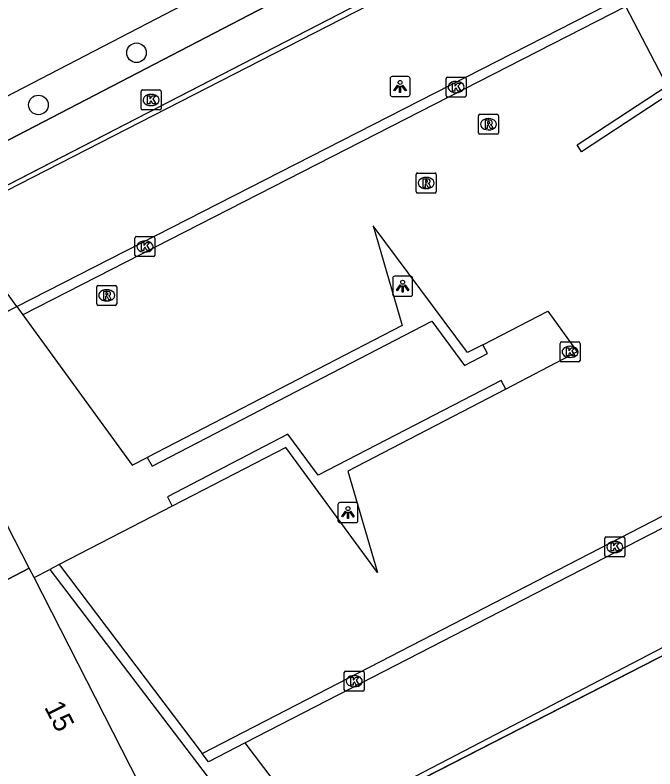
# Model space of a CAD drawing. Extents: x 158838 to 160074, y 386376 to 387776.
# Drawn here: x 159688.3 to 159720.26, y 387445.51 to 387483.15 of the extents above; entities that cross this region are included whole.
import ezdxf

# ---------------------------------------------------------------- set-up
doc = ezdxf.new("R2010")
doc.units = 0
for name, color, linetype in [('IMGEO_Boom', 7, 'Continuous'), ('IMGEO_Groenvoorziening', 7, 'Continuous'), ('IMGEO_Hek', 7, 'Continuous'), ('IMGEO_Kolk', 7, 'Continuous'), ('IMGEO_Lichtpunt', 7, 'Continuous'), ('IMGEO_Pand', 7, 'Continuous'), ('IMGEO_Pand_nummerreeks', 7, 'Continuous'), ('IMGEO_Pand_overbouw', 7, 'Continuous'), ('IMGEO_Parkeervlak_gesloten', 7, 'Continuous'), ('IMGEO_Parkeervlak_open', 7, 'Continuous'), ('IMGEO_Rijbaan_lokaal_gesloten', 7, 'Continuous'), ('IMGEO_Rijbaan_lokaal_open', 7, 'Continuous'), ('IMGEO_Rioolput', 7, 'Continuous'), ('IMGEO_Voetpad_open', 7, 'Continuous')]:
    doc.layers.add(name, color=color, linetype=linetype)

msp = doc.modelspace()

# ---------------------------------------------------------------- linework, layer by layer
at = {"layer": 'IMGEO_Boom'}
for centre in [(159694.366, 387481.268), (159689.468, 387478.662)]:
    msp.add_circle(centre, 0.489, dxfattribs=at)
at = {"layer": 'IMGEO_Groenvoorziening'}
for points in [[(159719.646, 387493.39), (159628.525, 387446.043)], [(159718.91, 387484.265), (159716.148, 387489.228), (159681.006, 387471.095)], [(159697.337, 387439.219), (159732.619, 387457.296), (159721.08, 387479.72)]]:
    msp.add_lwpolyline(points, dxfattribs=at)
at = {"layer": 'IMGEO_Hek'}
for points in [[(159628.525, 387446.043), (159719.646, 387493.39)], [(159718.91, 387484.265), (159716.148, 387489.228), (159684.852, 387473.081), (159681.006, 387471.095)], [(159721.08, 387479.72), (159732.619, 387457.296), (159701.198, 387441.197), (159697.337, 387439.219)]]:
    msp.add_lwpolyline(points, dxfattribs=at)
at = {"layer": 'IMGEO_Kolk'}
for p, q in [((159709.826, 387479.129), (159709.826, 387479.981)), ((159709.901, 387480.055), (159710.753, 387480.055)), ((159710.827, 387479.981), (159710.827, 387479.129)), ((159710.314, 387479.835), (159710.339, 387479.835)), ((159694.594, 387478.485), (159694.594, 387479.337)), ((159694.669, 387479.411), (159695.521, 387479.411)), ((159695.082, 387479.191), (159695.107, 387479.191)), ((159695.595, 387479.337), (159695.595, 387478.485)), ((159710.337, 387479.275), (159710.312, 387479.275)), ((159710.753, 387479.055), (159709.901, 387479.055)), ((159695.521, 387478.411), (159694.669, 387478.411)), ((159695.105, 387478.631), (159695.08, 387478.631)), ((159694.288, 387471.166), (159694.288, 387472.018)), ((159694.363, 387472.092), (159695.215, 387472.092)), ((159695.289, 387472.018), (159695.289, 387471.166)), ((159694.776, 387471.872), (159694.801, 387471.872)), ((159694.799, 387471.312), (159694.774, 387471.312)), ((159695.215, 387471.092), (159694.363, 387471.092)), ((159715.516, 387465.905), (159715.516, 387466.757)), ((159715.591, 387466.831), (159716.443, 387466.831)), ((159716.517, 387466.757), (159716.517, 387465.905)), ((159716.004, 387466.611), (159716.029, 387466.611)), ((159716.027, 387466.051), (159716.002, 387466.051)), ((159716.443, 387465.831), (159715.591, 387465.831)), ((159717.751, 387456.165), (159717.751, 387457.017)), ((159717.826, 387457.091), (159718.678, 387457.091)), ((159718.752, 387457.017), (159718.752, 387456.165)), ((159718.239, 387456.871), (159718.264, 387456.871)), ((159718.262, 387456.311), (159718.237, 387456.311)), ((159718.678, 387456.091), (159717.826, 387456.091)), ((159704.741, 387449.463), (159704.741, 387450.315)), ((159704.816, 387450.389), (159705.668, 387450.389)), ((159705.229, 387450.169), (159705.254, 387450.169)), ((159705.742, 387450.315), (159705.742, 387449.463)), ((159705.668, 387449.389), (159704.816, 387449.389)), ((159705.252, 387449.609), (159705.227, 387449.609))]:
    msp.add_line(p, q, dxfattribs=at)
for points in [[(159709.826, 387479.129), (159709.826, 387479.981)], [(159709.901, 387480.055), (159710.753, 387480.055)], [(159710.827, 387479.981), (159710.827, 387479.129)], [(159710.147, 387479.755), (159710.27, 387479.755), (159710.27, 387479.604), (159710.4, 387479.755), (159710.564, 387479.755), (159710.418, 387479.604), (159710.571, 387479.355), (159710.419, 387479.355), (159710.334, 387479.519), (159710.27, 387479.452), (159710.27, 387479.355), (159710.147, 387479.355), (159710.147, 387479.755)], [(159694.594, 387478.485), (159694.594, 387479.337)], [(159694.669, 387479.411), (159695.521, 387479.411)], [(159694.915, 387479.111), (159695.038, 387479.111), (159695.038, 387478.96), (159695.168, 387479.111), (159695.332, 387479.111), (159695.186, 387478.96), (159695.339, 387478.711), (159695.187, 387478.711), (159695.102, 387478.875), (159695.038, 387478.808), (159695.038, 387478.711), (159694.915, 387478.711), (159694.915, 387479.111)], [(159695.595, 387479.337), (159695.595, 387478.485)], [(159710.753, 387479.055), (159709.901, 387479.055)], [(159695.521, 387478.411), (159694.669, 387478.411)], [(159694.288, 387471.166), (159694.288, 387472.018)], [(159694.363, 387472.092), (159695.215, 387472.092)], [(159695.289, 387472.018), (159695.289, 387471.166)], [(159694.609, 387471.792), (159694.732, 387471.792), (159694.732, 387471.641), (159694.862, 387471.792), (159695.026, 387471.792), (159694.88, 387471.641), (159695.033, 387471.392), (159694.881, 387471.392), (159694.796, 387471.556), (159694.732, 387471.489), (159694.732, 387471.392), (159694.609, 387471.392), (159694.609, 387471.792)], [(159695.215, 387471.092), (159694.363, 387471.092)], [(159715.516, 387465.905), (159715.516, 387466.757)], [(159715.591, 387466.831), (159716.443, 387466.831)], [(159716.517, 387466.757), (159716.517, 387465.905)], [(159715.837, 387466.531), (159715.96, 387466.531), (159715.96, 387466.38), (159716.09, 387466.531), (159716.254, 387466.531), (159716.108, 387466.38), (159716.261, 387466.131), (159716.109, 387466.131), (159716.024, 387466.295), (159715.96, 387466.228), (159715.96, 387466.131), (159715.837, 387466.131), (159715.837, 387466.531)], [(159716.443, 387465.831), (159715.591, 387465.831)], [(159717.751, 387456.165), (159717.751, 387457.017)], [(159717.826, 387457.091), (159718.678, 387457.091)], [(159718.752, 387457.017), (159718.752, 387456.165)], [(159718.072, 387456.791), (159718.195, 387456.791), (159718.195, 387456.64), (159718.325, 387456.791), (159718.489, 387456.791), (159718.343, 387456.64), (159718.496, 387456.391), (159718.344, 387456.391), (159718.259, 387456.555), (159718.195, 387456.488), (159718.195, 387456.391), (159718.072, 387456.391), (159718.072, 387456.791)], [(159718.678, 387456.091), (159717.826, 387456.091)], [(159704.741, 387449.463), (159704.741, 387450.315)], [(159704.816, 387450.389), (159705.668, 387450.389)], [(159705.742, 387450.315), (159705.742, 387449.463)], [(159705.062, 387450.089), (159705.185, 387450.089), (159705.185, 387449.938), (159705.315, 387450.089), (159705.479, 387450.089), (159705.333, 387449.938), (159705.486, 387449.689), (159705.334, 387449.689), (159705.249, 387449.853), (159705.185, 387449.786), (159705.185, 387449.689), (159705.062, 387449.689), (159705.062, 387450.089)], [(159705.668, 387449.389), (159704.816, 387449.389)]]:
    msp.add_lwpolyline(points, dxfattribs=at)
for centre, start, end in [((159709.903, 387479.979), 91.552, 178.448), ((159709.903, 387479.979), 91.552, 178.448), ((159710.751, 387479.979), 1.552, 88.448), ((159710.751, 387479.979), 1.552, 88.448), ((159694.671, 387479.335), 91.552, 178.448), ((159694.671, 387479.335), 91.552, 178.448), ((159695.519, 387479.335), 1.552, 88.448), ((159695.519, 387479.335), 1.552, 88.448), ((159709.903, 387479.131), 181.552, 268.448), ((159709.903, 387479.131), 181.552, 268.448), ((159710.751, 387479.131), 271.552, 358.448), ((159710.751, 387479.131), 271.552, 358.448), ((159694.671, 387478.487), 181.552, 268.448), ((159694.671, 387478.487), 181.552, 268.448), ((159695.519, 387478.487), 271.552, 358.448), ((159695.519, 387478.487), 271.552, 358.448), ((159694.365, 387472.016), 91.552, 178.448), ((159694.365, 387472.016), 91.552, 178.448), ((159695.213, 387472.016), 1.552, 88.448), ((159695.213, 387472.016), 1.552, 88.448), ((159694.365, 387471.168), 181.552, 268.448), ((159694.365, 387471.168), 181.552, 268.448), ((159695.213, 387471.168), 271.552, 358.448), ((159695.213, 387471.168), 271.552, 358.448), ((159715.593, 387466.755), 91.552, 178.448), ((159715.593, 387466.755), 91.552, 178.448), ((159716.441, 387466.755), 1.552, 88.448), ((159716.441, 387466.755), 1.552, 88.448), ((159715.593, 387465.907), 181.552, 268.448), ((159715.593, 387465.907), 181.552, 268.448), ((159716.441, 387465.907), 271.552, 358.448), ((159716.441, 387465.907), 271.552, 358.448), ((159717.828, 387457.015), 91.552, 178.448), ((159717.828, 387457.015), 91.552, 178.448), ((159718.676, 387457.015), 1.552, 88.448), ((159718.676, 387457.015), 1.552, 88.448), ((159717.828, 387456.167), 181.552, 268.448), ((159717.828, 387456.167), 181.552, 268.448), ((159718.676, 387456.167), 271.552, 358.448), ((159718.676, 387456.167), 271.552, 358.448), ((159704.818, 387450.313), 91.552, 178.448), ((159704.818, 387450.313), 91.552, 178.448), ((159705.666, 387450.313), 1.552, 88.448), ((159705.666, 387450.313), 1.552, 88.448), ((159704.818, 387449.465), 181.552, 268.448), ((159704.818, 387449.465), 181.552, 268.448), ((159705.666, 387449.465), 271.552, 358.448), ((159705.666, 387449.465), 271.552, 358.448)]:
    msp.add_arc(centre, 0.0765, start, end, dxfattribs=at)
for centre, major_axis, ratio, start_param, end_param in [((159710.313, 387479.555), (-0.387, 0.002), 0.722429, 4.712389, 7.853982), ((159710.338, 387479.555), (-0.39, 0.002), 0.717154, 1.570796, 4.712389), ((159695.081, 387478.911), (-0.387, 0.002), 0.722429, 4.712389, 7.853982), ((159695.106, 387478.911), (-0.39, 0.002), 0.717154, 1.570796, 4.712389), ((159694.775, 387471.592), (-0.387, 0.002), 0.722429, 4.712389, 7.853982), ((159694.8, 387471.592), (-0.39, 0.002), 0.717154, 1.570796, 4.712389), ((159716.003, 387466.331), (-0.387, 0.002), 0.722429, 4.712389, 7.853982), ((159716.028, 387466.331), (-0.39, 0.002), 0.717154, 1.570796, 4.712389), ((159718.238, 387456.591), (-0.387, 0.002), 0.722429, 4.712389, 7.853982), ((159718.263, 387456.591), (-0.39, 0.002), 0.717154, 1.570796, 4.712389), ((159705.228, 387449.889), (-0.387, 0.002), 0.722429, 4.712389, 7.853982), ((159705.253, 387449.889), (-0.39, 0.002), 0.717154, 1.570796, 4.712389)]:
    msp.add_ellipse(centre, major_axis=major_axis, ratio=ratio, start_param=start_param, end_param=end_param, dxfattribs=at)
at = {"layer": 'IMGEO_Lichtpunt'}
for p, q in [((159707.032, 387479.987), (159707.032, 387479.18)), ((159707.032, 387479.987), (159707.032, 387479.18)), ((159707.934, 387480.082), (159707.126, 387480.082)), ((159707.934, 387480.082), (159707.126, 387480.082)), ((159708.028, 387479.18), (159708.028, 387479.987)), ((159708.028, 387479.18), (159708.028, 387479.987)), ((159707.126, 387479.086), (159707.934, 387479.086)), ((159707.126, 387479.086), (159707.934, 387479.086)), ((159708.061, 387470.109), (159707.253, 387470.109)), ((159708.061, 387470.109), (159707.253, 387470.109)), ((159707.159, 387470.014), (159707.159, 387469.207)), ((159707.159, 387470.014), (159707.159, 387469.207)), ((159708.155, 387469.207), (159708.155, 387470.014)), ((159708.155, 387469.207), (159708.155, 387470.014)), ((159707.253, 387469.113), (159708.061, 387469.113)), ((159707.253, 387469.113), (159708.061, 387469.113)), ((159705.329, 387458.808), (159704.521, 387458.808)), ((159705.329, 387458.808), (159704.521, 387458.808)), ((159704.427, 387458.713), (159704.427, 387457.906)), ((159704.427, 387458.713), (159704.427, 387457.906)), ((159705.423, 387457.906), (159705.423, 387458.713)), ((159705.423, 387457.906), (159705.423, 387458.713)), ((159704.521, 387457.812), (159705.329, 387457.812)), ((159704.521, 387457.812), (159705.329, 387457.812))]:
    msp.add_line(p, q, dxfattribs=at)
for points in [[(159707.406, 387479.651), (159707.445, 387479.623), (159707.257, 387479.361), (159707.219, 387479.388), (159707.406, 387479.651)], [(159707.508, 387479.603), (159707.555, 387479.603), (159707.555, 387479.281), (159707.508, 387479.281), (159707.508, 387479.603)], [(159707.618, 387479.623), (159707.656, 387479.65), (159707.843, 387479.388), (159707.804, 387479.36), (159707.618, 387479.623)], [(159707.533, 387469.678), (159707.572, 387469.65), (159707.384, 387469.388), (159707.346, 387469.415), (159707.533, 387469.678)], [(159707.745, 387469.65), (159707.783, 387469.677), (159707.97, 387469.415), (159707.931, 387469.387), (159707.745, 387469.65)], [(159707.635, 387469.63), (159707.682, 387469.63), (159707.682, 387469.308), (159707.635, 387469.308), (159707.635, 387469.63)], [(159704.801, 387458.377), (159704.84, 387458.349), (159704.652, 387458.087), (159704.614, 387458.114), (159704.801, 387458.377)], [(159704.903, 387458.329), (159704.95, 387458.329), (159704.95, 387458.007), (159704.903, 387458.007), (159704.903, 387458.329)], [(159705.013, 387458.349), (159705.051, 387458.376), (159705.238, 387458.114), (159705.199, 387458.086), (159705.013, 387458.349)]]:
    msp.add_lwpolyline(points, dxfattribs=at)
for centre in [(159707.531, 387479.785), (159707.658, 387469.812), (159704.926, 387458.511)]:
    msp.add_circle(centre, 0.0994, dxfattribs=at)
for centre, start, end in [((159707.126, 387479.987), 90, 180), ((159707.126, 387479.987), 90, 180), ((159707.934, 387479.987), 0, 90), ((159707.934, 387479.987), 0, 90), ((159707.126, 387479.18), 180, 270), ((159707.126, 387479.18), 180, 270), ((159707.934, 387479.18), 270, 0), ((159707.934, 387479.18), 270, 360), ((159707.253, 387470.014), 90, 180), ((159707.253, 387470.014), 90, 180), ((159708.061, 387470.014), 0, 90), ((159708.061, 387470.014), 0, 90), ((159707.253, 387469.207), 180, 270), ((159707.253, 387469.207), 180, 270), ((159708.061, 387469.207), 270, 0), ((159708.061, 387469.207), 270, 360), ((159704.521, 387458.713), 90, 180), ((159704.521, 387458.713), 90, 180), ((159705.329, 387458.713), 0, 90), ((159705.329, 387458.713), 0, 90), ((159704.521, 387457.906), 180, 270), ((159704.521, 387457.906), 180, 270), ((159705.329, 387457.906), 270, 0), ((159705.329, 387457.906), 270, 360)]:
    msp.add_arc(centre, 0.0946, start, end, dxfattribs=at)
at = {"layer": 'IMGEO_Pand'}
for points in [[(159689.247, 387455.058), (159689.009, 387455.524), (159686.189, 387454.068), (159683.524, 387462.823), (159681.078, 387470.858)], [(159697.145, 387439.594), (159689.247, 387455.058)]]:
    msp.add_lwpolyline(points, dxfattribs=at)
at = {"layer": 'IMGEO_Pand_overbouw'}
msp.add_lwpolyline([(159680.971, 387471.209), (159683.524, 387462.823), (159686.189, 387454.068), (159689.009, 387455.524)], close=True, dxfattribs=at)
at = {"layer": 'IMGEO_Parkeervlak_gesloten'}
for points in [[(159688.39, 387468.596), (159685.176, 387473.013), (159715.311, 387488.447), (159718.522, 387484.14), (159718.552, 387484.082)], [(159724.675, 387459.611), (159727.911, 387455.345), (159703.107, 387442.431), (159699.799, 387446.811)]]:
    msp.add_lwpolyline(points, dxfattribs=at)
at = {"layer": 'IMGEO_Parkeervlak_open'}
msp.add_lwpolyline([(159629.419, 387452.26), (159630.843, 387449.504), (159712.581, 387491.91), (159710.26, 387496.385)], dxfattribs=at)
at = {"layer": 'IMGEO_Rijbaan_lokaal_gesloten'}
for points in [[(159718.81, 387483.584), (159688.695, 387468.177)], [(159720.866, 387479.61), (159718.81, 387483.584)], [(159725.041, 387459.844), (159729.59, 387462.749), (159721.053, 387479.248), (159716.591, 387476.327), (159716.373, 387476.675), (159720.866, 387479.61)], [(159711.664, 387466.692), (159710.892, 387466.293), (159706.19, 387472.629), (159707.634, 387467.655), (159694.899, 387461.06)], [(159688.695, 387468.177), (159694.155, 387460.675), (159694.899, 387461.06)], [(159711.664, 387466.692), (159714.906, 387468.366), (159716.38, 387466.331), (159712.804, 387464.476)], [(159712.804, 387464.476), (159704.912, 387460.383), (159706.401, 387455.316), (159701.818, 387461.564), (159696.149, 387458.631)], [(159697.648, 387446.269), (159724.809, 387460.294), (159725.041, 387459.844)], [(159696.149, 387458.631), (159690.5, 387455.707)], [(159690.5, 387455.707), (159697.648, 387446.269)]]:
    msp.add_lwpolyline(points, dxfattribs=at)
at = {"layer": 'IMGEO_Rijbaan_lokaal_open'}
for points in [[(159688.39, 387468.596), (159718.578, 387484.033)], [(159688.39, 387468.596), (159688.695, 387468.177)], [(159724.675, 387459.611), (159699.799, 387446.811)], [(159699.799, 387446.811), (159697.96, 387445.857), (159697.648, 387446.269)]]:
    msp.add_lwpolyline(points, dxfattribs=at)
at = {"layer": 'IMGEO_Rioolput'}
for p, q in [((159711.441, 387477.272), (159711.441, 387478.124)), ((159711.516, 387478.198), (159712.368, 387478.198)), ((159711.929, 387477.978), (159711.954, 387477.978)), ((159712.442, 387478.124), (159712.442, 387477.272)), ((159711.952, 387477.418), (159711.927, 387477.418)), ((159712.368, 387477.198), (159711.516, 387477.198)), ((159708.331, 387474.338), (159708.331, 387475.19)), ((159708.406, 387475.264), (159709.258, 387475.264)), ((159708.819, 387475.044), (159708.844, 387475.044)), ((159709.332, 387475.19), (159709.332, 387474.338)), ((159709.258, 387474.264), (159708.406, 387474.264)), ((159708.842, 387474.484), (159708.817, 387474.484)), ((159692.377, 387468.727), (159692.377, 387469.579)), ((159692.452, 387469.653), (159693.304, 387469.653)), ((159692.865, 387469.433), (159692.89, 387469.433)), ((159693.378, 387469.579), (159693.378, 387468.727)), ((159693.304, 387468.653), (159692.452, 387468.653)), ((159692.888, 387468.873), (159692.863, 387468.873))]:
    msp.add_line(p, q, dxfattribs=at)
for points in [[(159711.441, 387477.272), (159711.441, 387478.124)], [(159711.516, 387478.198), (159712.368, 387478.198)], [(159712.442, 387478.124), (159712.442, 387477.272)], [(159712.03, 387477.896), (159711.778, 387477.898), (159711.778, 387477.498)], [(159711.778, 387477.498), (159711.902, 387477.498), (159711.902, 387477.66), (159711.913, 387477.66)], [(159711.956, 387477.817), (159711.902, 387477.817), (159711.902, 387477.736)], [(159711.902, 387477.736), (159711.954, 387477.736)], [(159711.96, 387477.631), (159712.031, 387477.498), (159712.171, 387477.498), (159712.106, 387477.624)], [(159712.368, 387477.198), (159711.516, 387477.198)], [(159708.331, 387474.338), (159708.331, 387475.19)], [(159708.406, 387475.264), (159709.258, 387475.264)], [(159708.92, 387474.962), (159708.668, 387474.964), (159708.668, 387474.564)], [(159709.332, 387475.19), (159709.332, 387474.338)], [(159708.668, 387474.564), (159708.792, 387474.564), (159708.792, 387474.726), (159708.803, 387474.726)], [(159708.846, 387474.883), (159708.792, 387474.883), (159708.792, 387474.802)], [(159708.792, 387474.802), (159708.844, 387474.802)], [(159708.85, 387474.697), (159708.921, 387474.564), (159709.061, 387474.564), (159708.996, 387474.69)], [(159709.258, 387474.264), (159708.406, 387474.264)], [(159692.377, 387468.727), (159692.377, 387469.579)], [(159692.452, 387469.653), (159693.304, 387469.653)], [(159692.966, 387469.351), (159692.714, 387469.353), (159692.714, 387468.953)], [(159693.378, 387469.579), (159693.378, 387468.727)], [(159692.714, 387468.953), (159692.838, 387468.953), (159692.838, 387469.115), (159692.849, 387469.115)], [(159692.892, 387469.272), (159692.838, 387469.272), (159692.838, 387469.191)], [(159692.838, 387469.191), (159692.89, 387469.191)], [(159692.896, 387469.086), (159692.967, 387468.953), (159693.107, 387468.953), (159693.042, 387469.079)], [(159693.304, 387468.653), (159692.452, 387468.653)]]:
    msp.add_lwpolyline(points, dxfattribs=at)
for centre, radius, start, end in [((159711.518, 387478.122), 0.0765, 91.552, 178.448), ((159711.518, 387478.122), 0.0765, 91.552, 178.448), ((159712.366, 387478.122), 0.0765, 1.552, 88.448), ((159712.366, 387478.122), 0.0765, 1.552, 88.448), ((159711.912, 387477.607), 0.0533, 26.0293, 88.6989), ((159711.938, 387477.925), 0.19, 274.7715, 282.9687), ((159711.962, 387477.721), 0.0964, 77.0061, 93.1865), ((159711.976, 387477.778), 0.0378, 276.6634, 79.6772), ((159712.029, 387477.786), 0.109, 350.3612, 89.416), ((159712.027, 387477.786), 0.112, 277.5842, 350.9817), ((159712.011, 387477.571), 0.108, 29.5134, 73.7905), ((159711.518, 387477.274), 0.0765, 181.552, 268.448), ((159711.518, 387477.274), 0.0765, 181.552, 268.448), ((159712.366, 387477.274), 0.0765, 271.552, 358.448), ((159712.366, 387477.274), 0.0765, 271.552, 358.448), ((159708.408, 387475.188), 0.0765, 91.552, 178.448), ((159708.408, 387475.188), 0.0765, 91.552, 178.448), ((159708.919, 387474.852), 0.109, 350.3612, 89.416), ((159709.256, 387475.188), 0.0765, 1.552, 88.448), ((159709.256, 387475.188), 0.0765, 1.552, 88.448), ((159708.802, 387474.673), 0.0533, 26.0293, 88.6989), ((159708.828, 387474.991), 0.19, 274.7715, 282.9687), ((159708.852, 387474.787), 0.0964, 77.0061, 93.1865), ((159708.866, 387474.844), 0.0378, 276.6634, 79.6772), ((159708.917, 387474.852), 0.112, 277.5842, 350.9817), ((159708.901, 387474.637), 0.108, 29.5134, 73.7905), ((159708.408, 387474.34), 0.0765, 181.552, 268.448), ((159708.408, 387474.34), 0.0765, 181.552, 268.448), ((159709.256, 387474.34), 0.0765, 271.552, 358.448), ((159709.256, 387474.34), 0.0765, 271.552, 358.448), ((159692.454, 387469.577), 0.0765, 91.552, 178.448), ((159692.454, 387469.577), 0.0765, 91.552, 178.448), ((159692.965, 387469.241), 0.109, 350.3612, 89.416), ((159693.302, 387469.577), 0.0765, 1.552, 88.448), ((159693.302, 387469.577), 0.0765, 1.552, 88.448), ((159692.848, 387469.062), 0.0533, 26.0293, 88.6989), ((159692.874, 387469.38), 0.19, 274.7715, 282.9687), ((159692.898, 387469.176), 0.0964, 77.0061, 93.1865), ((159692.912, 387469.233), 0.0378, 276.6634, 79.6772), ((159692.963, 387469.241), 0.112, 277.5842, 350.9817), ((159692.947, 387469.026), 0.108, 29.5134, 73.7905), ((159692.454, 387468.729), 0.0765, 181.552, 268.448), ((159692.454, 387468.729), 0.0765, 181.552, 268.448), ((159693.302, 387468.729), 0.0765, 271.552, 358.448), ((159693.302, 387468.729), 0.0765, 271.552, 358.448)]:
    msp.add_arc(centre, radius, start, end, dxfattribs=at)
for centre, major_axis, ratio, start_param, end_param in [((159711.928, 387477.698), (-0.387, 0.002), 0.722429, 4.712389, 7.853982), ((159711.953, 387477.698), (-0.39, 0.002), 0.717154, 1.570796, 4.712389), ((159708.818, 387474.764), (-0.387, 0.002), 0.722429, 4.712389, 7.853982), ((159708.843, 387474.764), (-0.39, 0.002), 0.717154, 1.570796, 4.712389), ((159692.864, 387469.153), (-0.387, 0.002), 0.722429, 4.712389, 7.853982), ((159692.889, 387469.153), (-0.39, 0.002), 0.717154, 1.570796, 4.712389)]:
    msp.add_ellipse(centre, major_axis=major_axis, ratio=ratio, start_param=start_param, end_param=end_param, dxfattribs=at)
at = {"layer": 'IMGEO_Voetpad_open'}
for points in [[(159681.078, 387470.858), (159684.794, 387472.688), (159687.939, 387468.366), (159688.158, 387468.478), (159688.39, 387468.596)], [(159694.899, 387461.06), (159695.142, 387460.628), (159709.117, 387467.864), (159710.747, 387465.659), (159711.89, 387466.259), (159711.664, 387466.692)], [(159712.804, 387464.476), (159712.577, 387464.903), (159703.433, 387460.177), (159701.926, 387462.223), (159695.918, 387459.092), (159696.149, 387458.631)], [(159689.247, 387455.058), (159690.037, 387455.468)], [(159690.5, 387455.707), (159690.258, 387455.582), (159690.037, 387455.468)], [(159690.037, 387455.468), (159700.75, 387441.386), (159697.145, 387439.594)]]:
    msp.add_lwpolyline(points, dxfattribs=at)

# ---------------------------------------------------------------- texts
at = {"layer": 'IMGEO_Pand_nummerreeks'}
msp.add_text('15', height=1, rotation=297.0549, dxfattribs=at).set_placement((159689.742, 387448.593))

doc.saveas('drawing.dxf')
